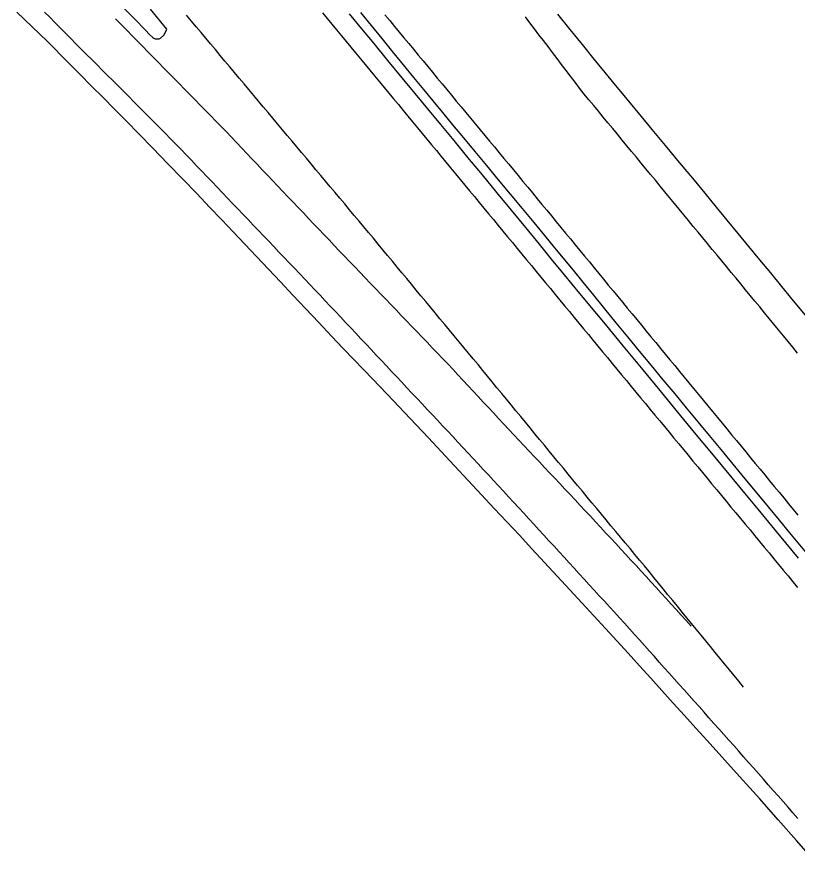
# Model space of a CAD drawing. Extents: x 1948091 to 1975253, y 787267 to 823306.
# Drawn here: x 1954268.7 to 1954530.2, y 815664 to 815947.2 of the extents above; entities that cross this region are included whole.
import ezdxf

# ---------------------------------------------------------------- set-up
doc = ezdxf.new("R2010")
doc.units = 0
doc.layers.add('RD_EX_Pavement_Markings', color=7, linetype='Continuous')
doc.layers.add('RD_EX_Road', color=7, linetype='Continuous')

msp = doc.modelspace()

# ---------------------------------------------------------------- linework, layer by layer
at = {"layer": 'RD_EX_Pavement_Markings'}
for points in [[(1954530.41, 815678.69), (1954528.76, 815680.57), (1954527.11, 815682.45), (1954525.46, 815684.33), (1954523.82, 815686.21), (1954522.16, 815688.08), (1954520.51, 815689.96), (1954518.86, 815691.83), (1954517.21, 815693.71), (1954515.56, 815695.58), (1954513.9, 815697.46), (1954512.25, 815699.33), (1954510.6, 815701.21), (1954508.94, 815703.07), (1954507.27, 815704.94), (1954505.61, 815706.8), (1954503.95, 815708.67), (1954502.28, 815710.53), (1954500.62, 815712.4), (1954498.96, 815714.26), (1954497.29, 815716.13), (1954495.63, 815717.99), (1954493.97, 815719.86), (1954492.3, 815721.72), (1954490.64, 815723.58), (1954488.97, 815725.45), (1954487.31, 815727.31), (1954485.65, 815729.18), (1954483.98, 815731.04), (1954482.32, 815732.91), (1954480.66, 815734.77), (1954478.99, 815736.64), (1954477.33, 815738.5), (1954475.65, 815740.35), (1954473.97, 815742.2), (1954472.29, 815744.05), (1954470.6, 815745.9), (1954468.92, 815747.75), (1954467.24, 815749.59), (1954465.56, 815751.44), (1954463.87, 815753.29), (1954462.19, 815755.14), (1954460.51, 815756.99), (1954458.83, 815758.83), (1954457.14, 815760.68), (1954455.45, 815762.52), (1954453.76, 815764.36), (1954452.07, 815766.2), (1954450.38, 815768.04), (1954448.69, 815769.89), (1954447, 815771.73), (1954445.32, 815773.57), (1954443.63, 815775.41), (1954441.94, 815777.25), (1954440.24, 815779.09), (1954438.55, 815780.93), (1954436.85, 815782.76), (1954435.16, 815784.6), (1954433.46, 815786.44), (1954431.77, 815788.27), (1954430.07, 815790.11), (1954428.37, 815791.94), (1954426.68, 815793.78), (1954424.98, 815795.62), (1954423.28, 815797.45), (1954421.58, 815799.27), (1954419.87, 815801.1), (1954418.17, 815802.93), (1954416.47, 815804.76), (1954414.76, 815806.59), (1954413.06, 815808.42), (1954411.35, 815810.24), (1954409.64, 815812.06), (1954407.93, 815813.89), (1954406.22, 815815.71), (1954404.51, 815817.53), (1954402.79, 815819.35), (1954401.08, 815821.17), (1954399.37, 815822.99), (1954397.66, 815824.81), (1954395.96, 815826.64), (1954394.25, 815828.46), (1954392.54, 815830.29), (1954390.83, 815832.11), (1954389.12, 815833.94), (1954387.42, 815835.76), (1954385.71, 815837.58), (1954383.99, 815839.4), (1954382.28, 815841.22), (1954380.57, 815843.04), (1954378.85, 815844.86), (1954377.14, 815846.68), (1954375.43, 815848.5), (1954373.71, 815850.32), (1954372, 815852.14), (1954370.29, 815853.96), (1954368.58, 815855.78), (1954366.86, 815857.59), (1954365.13, 815859.4), (1954363.41, 815861.21), (1954361.68, 815863.02), (1954359.96, 815864.83), (1954358.23, 815866.63), (1954356.51, 815868.44), (1954354.78, 815870.25), (1954353.06, 815872.06), (1954351.33, 815873.87), (1954349.61, 815875.67), (1954347.88, 815877.48), (1954346.15, 815879.29), (1954344.43, 815881.1), (1954342.7, 815882.9), (1954340.98, 815884.71), (1954339.25, 815886.52), (1954337.53, 815888.33), (1954335.81, 815890.14), (1954334.09, 815891.96), (1954332.36, 815893.77), (1954330.64, 815895.58), (1954328.91, 815897.38), (1954327.17, 815899.18), (1954325.43, 815900.97), (1954323.69, 815902.76), (1954321.95, 815904.55), (1954320.2, 815906.34), (1954318.45, 815908.12), (1954316.7, 815909.9), (1954314.94, 815911.68), (1954313.19, 815913.46), (1954311.43, 815915.24), (1954309.68, 815917.02), (1954307.92, 815918.8), (1954306.17, 815920.58), (1954304.4, 815922.35), (1954302.63, 815924.11), (1954300.85, 815925.87), (1954299.08, 815927.63), (1954297.3, 815929.39), (1954295.53, 815931.15), (1954293.76, 815932.91), (1954291.99, 815934.67), (1954290.23, 815936.45), (1954288.47, 815938.22), (1954286.71, 815939.99), (1954284.95, 815941.77), (1954283.19, 815943.54), (1954281.43, 815945.31), (1954279.66, 815947.09), (1954277.9, 815948.86)], [(1954512.21, 815722.7), (1954510.63, 815724.64), (1954509.05, 815726.57), (1954507.46, 815728.5), (1954505.88, 815730.44), (1954504.3, 815732.37), (1954502.71, 815734.3), (1954501.13, 815736.24), (1954499.55, 815738.17), (1954497.96, 815740.1), (1954496.38, 815742.04), (1954494.8, 815743.97), (1954493.22, 815745.9), (1954491.63, 815747.84), (1954490.05, 815749.77), (1954488.47, 815751.7), (1954486.88, 815753.64), (1954485.3, 815755.57), (1954483.72, 815757.51), (1954482.13, 815759.44), (1954480.55, 815761.37), (1954478.96, 815763.3), (1954477.37, 815765.22), (1954475.77, 815767.15), (1954474.17, 815769.07), (1954472.58, 815770.99), (1954470.98, 815772.91), (1954469.38, 815774.84), (1954467.78, 815776.76), (1954466.19, 815778.68), (1954464.59, 815780.6), (1954462.99, 815782.52), (1954461.4, 815784.45), (1954459.8, 815786.37), (1954458.2, 815788.29), (1954456.61, 815790.21), (1954455.01, 815792.14), (1954453.41, 815794.06), (1954451.82, 815795.98), (1954450.23, 815797.91), (1954448.64, 815799.84), (1954447.05, 815801.77), (1954445.47, 815803.7), (1954443.88, 815805.63), (1954442.29, 815807.56), (1954440.7, 815809.49), (1954439.11, 815811.42), (1954437.53, 815813.35), (1954435.94, 815815.28), (1954434.35, 815817.21), (1954432.76, 815819.14), (1954431.17, 815821.07), (1954429.58, 815823), (1954428, 815824.92), (1954426.41, 815826.85), (1954424.82, 815828.78), (1954423.22, 815830.71), (1954421.63, 815832.63), (1954420.03, 815834.55), (1954418.44, 815836.48), (1954416.85, 815838.4), (1954415.25, 815840.33), (1954413.66, 815842.25), (1954412.06, 815844.18), (1954410.47, 815846.1), (1954408.88, 815848.02), (1954407.28, 815849.95), (1954405.69, 815851.87), (1954404.09, 815853.8), (1954402.5, 815855.72), (1954400.91, 815857.65), (1954399.31, 815859.57), (1954397.72, 815861.5), (1954396.12, 815863.42), (1954394.53, 815865.34), (1954392.93, 815867.27), (1954391.34, 815869.19), (1954389.75, 815871.12), (1954388.15, 815873.04), (1954386.56, 815874.97), (1954384.96, 815876.89), (1954383.35, 815878.8), (1954381.75, 815880.72), (1954380.14, 815882.63), (1954378.54, 815884.55), (1954376.93, 815886.46), (1954375.33, 815888.38), (1954373.72, 815890.29), (1954372.11, 815892.21), (1954370.51, 815894.12), (1954368.9, 815896.04), (1954367.3, 815897.95), (1954365.69, 815899.87), (1954364.09, 815901.78), (1954362.48, 815903.7), (1954360.88, 815905.61), (1954359.27, 815907.53), (1954357.66, 815909.44), (1954356.06, 815911.36), (1954354.45, 815913.27), (1954352.85, 815915.19), (1954351.24, 815917.1), (1954349.64, 815919.02), (1954348.03, 815920.93), (1954346.43, 815922.85), (1954344.82, 815924.76), (1954343.22, 815926.68), (1954341.61, 815928.59), (1954340.01, 815930.51), (1954338.4, 815932.42), (1954336.8, 815934.34), (1954335.2, 815936.26), (1954333.59, 815938.17), (1954331.99, 815940.09), (1954330.38, 815942), (1954328.78, 815943.92), (1954327.17, 815945.84), (1954325.57, 815947.75)], [(1954371.05, 815948.64), (1954372.64, 815946.71), (1954374.24, 815944.79), (1954375.83, 815942.86), (1954377.42, 815940.93), (1954379.01, 815939.01), (1954380.6, 815937.08), (1954382.19, 815935.15), (1954383.78, 815933.23), (1954385.38, 815931.3), (1954386.97, 815929.37), (1954388.56, 815927.45), (1954390.15, 815925.52), (1954391.74, 815923.59), (1954393.33, 815921.67), (1954394.93, 815919.74), (1954396.52, 815917.82), (1954398.11, 815915.89), (1954399.7, 815913.96), (1954401.29, 815912.04), (1954402.89, 815910.11), (1954404.48, 815908.18), (1954406.07, 815906.26), (1954407.66, 815904.33), (1954409.25, 815902.41), (1954410.85, 815900.48), (1954412.44, 815898.55), (1954414.03, 815896.63), (1954415.62, 815894.7), (1954417.21, 815892.78), (1954418.81, 815890.85), (1954420.4, 815888.92), (1954421.99, 815887), (1954423.58, 815885.07), (1954425.17, 815883.14), (1954426.77, 815881.22), (1954428.36, 815879.29), (1954429.95, 815877.37), (1954431.54, 815875.44), (1954433.13, 815873.51), (1954434.73, 815871.59), (1954436.32, 815869.66), (1954437.91, 815867.73), (1954439.5, 815865.81), (1954441.09, 815863.88), (1954442.69, 815861.96), (1954444.28, 815860.03), (1954445.87, 815858.1), (1954447.46, 815856.18), (1954449.05, 815854.25), (1954450.65, 815852.32), (1954452.24, 815850.4), (1954453.83, 815848.47), (1954455.42, 815846.55), (1954457.01, 815844.62), (1954458.61, 815842.69), (1954460.2, 815840.77), (1954461.79, 815838.84), (1954463.38, 815836.92), (1954464.97, 815834.99), (1954466.57, 815833.06), (1954468.16, 815831.14), (1954469.75, 815829.21), (1954471.35, 815827.29), (1954472.94, 815825.36), (1954474.53, 815823.44), (1954476.13, 815821.51), (1954477.72, 815819.59), (1954479.32, 815817.66), (1954480.91, 815815.74), (1954482.5, 815813.82), (1954484.1, 815811.89), (1954485.69, 815809.97), (1954487.28, 815808.04), (1954488.88, 815806.12), (1954490.47, 815804.19), (1954492.07, 815802.27), (1954493.66, 815800.34), (1954495.25, 815798.42), (1954496.85, 815796.49), (1954498.44, 815794.57), (1954500.04, 815792.64), (1954501.63, 815790.72), (1954503.22, 815788.8), (1954504.82, 815786.87), (1954506.41, 815784.95), (1954508, 815783.02), (1954509.6, 815781.1), (1954511.19, 815779.17), (1954512.79, 815777.25), (1954514.38, 815775.32), (1954515.97, 815773.4), (1954517.57, 815771.47), (1954519.16, 815769.55), (1954520.76, 815767.62), (1954522.35, 815765.7), (1954523.94, 815763.78), (1954525.54, 815761.85), (1954527.13, 815759.93), (1954528.73, 815758), (1954530.32, 815756.08)], [(1954392.03, 815947.9), (1954393.63, 815945.98), (1954395.22, 815944.05), (1954396.81, 815942.13), (1954398.41, 815940.2), (1954400, 815938.28), (1954401.6, 815936.36), (1954403.19, 815934.43), (1954404.79, 815932.51), (1954406.38, 815930.58), (1954407.98, 815928.66), (1954409.57, 815926.73), (1954411.16, 815924.81), (1954412.76, 815922.89), (1954414.35, 815920.96), (1954415.95, 815919.04), (1954417.54, 815917.11), (1954419.14, 815915.19), (1954420.73, 815913.26), (1954422.33, 815911.34), (1954423.92, 815909.42), (1954425.51, 815907.49), (1954427.11, 815905.57), (1954428.7, 815903.64), (1954430.3, 815901.72), (1954431.9, 815899.8), (1954433.5, 815897.89), (1954435.1, 815895.97), (1954436.69, 815894.04), (1954438.28, 815892.11), (1954439.87, 815890.18), (1954441.46, 815888.25), (1954443.05, 815886.32), (1954444.64, 815884.39), (1954446.23, 815882.47), (1954447.82, 815880.54), (1954449.4, 815878.61), (1954450.99, 815876.68), (1954452.58, 815874.75), (1954454.17, 815872.82), (1954455.76, 815870.89), (1954457.35, 815868.96), (1954458.94, 815867.04), (1954460.53, 815865.11), (1954462.12, 815863.18), (1954463.71, 815861.25), (1954465.29, 815859.32), (1954466.88, 815857.39), (1954468.47, 815855.46), (1954470.06, 815853.53), (1954471.65, 815851.61), (1954473.24, 815849.68), (1954474.83, 815847.75), (1954476.42, 815845.82), (1954478.01, 815843.89), (1954479.6, 815841.96), (1954481.18, 815840.03), (1954482.77, 815838.11), (1954484.36, 815836.18), (1954485.95, 815834.25), (1954487.54, 815832.32), (1954489.13, 815830.39), (1954490.72, 815828.46), (1954492.31, 815826.53), (1954493.9, 815824.61), (1954495.49, 815822.68), (1954497.08, 815820.75), (1954498.67, 815818.82), (1954500.26, 815816.89), (1954501.85, 815814.97), (1954503.44, 815813.04), (1954505.03, 815811.11), (1954506.62, 815809.18), (1954508.21, 815807.25), (1954509.8, 815805.33), (1954511.39, 815803.4), (1954512.98, 815801.47), (1954514.57, 815799.54), (1954516.16, 815797.61), (1954517.75, 815795.69), (1954519.34, 815793.76), (1954520.93, 815791.83), (1954522.52, 815789.9), (1954524.1, 815787.97), (1954525.69, 815786.05), (1954527.28, 815784.12), (1954528.87, 815782.19), (1954530.46, 815780.26)], [(1954530.34, 815834.61), (1954528.75, 815836.54), (1954527.16, 815838.47), (1954525.57, 815840.4), (1954523.98, 815842.33), (1954522.4, 815844.26), (1954520.81, 815846.19), (1954519.22, 815848.12), (1954517.63, 815850.05), (1954516.04, 815851.97), (1954514.45, 815853.9), (1954512.86, 815855.83), (1954511.27, 815857.76), (1954509.69, 815859.69), (1954508.1, 815861.62), (1954506.51, 815863.55), (1954504.92, 815865.48), (1954503.33, 815867.4), (1954501.74, 815869.33), (1954500.15, 815871.26), (1954498.56, 815873.19), (1954496.97, 815875.12), (1954495.38, 815877.05), (1954493.8, 815878.98), (1954492.21, 815880.91), (1954490.62, 815882.83), (1954489.02, 815884.76), (1954487.43, 815886.69), (1954485.84, 815888.61), (1954484.25, 815890.54), (1954482.66, 815892.47), (1954481.07, 815894.4), (1954479.48, 815896.32), (1954477.89, 815898.25), (1954476.3, 815900.18), (1954474.71, 815902.1), (1954473.12, 815904.03), (1954471.53, 815905.96), (1954469.94, 815907.89), (1954468.35, 815909.81), (1954466.76, 815911.74), (1954465.17, 815913.67), (1954463.58, 815915.6), (1954461.99, 815917.53), (1954460.4, 815919.45), (1954458.81, 815921.38), (1954457.28, 815923.36), (1954455.77, 815925.35), (1954454.25, 815927.34), (1954452.74, 815929.32), (1954451.22, 815931.31), (1954449.71, 815933.3), (1954448.19, 815935.29), (1954446.68, 815937.28), (1954445.17, 815939.27), (1954443.65, 815941.25), (1954442.14, 815943.24), (1954440.63, 815945.23), (1954439.12, 815947.23)], [(1954494.7, 815743.1), (1954493.01, 815744.95), (1954491.33, 815746.79), (1954489.64, 815748.64), (1954487.96, 815750.48), (1954486.28, 815752.33), (1954484.59, 815754.18), (1954482.91, 815756.02), (1954481.22, 815757.87), (1954479.54, 815759.72), (1954477.85, 815761.56), (1954476.17, 815763.41), (1954474.47, 815765.24), (1954472.77, 815767.07), (1954471.07, 815768.9), (1954469.37, 815770.74), (1954467.68, 815772.57), (1954465.98, 815774.41), (1954464.28, 815776.24), (1954462.58, 815778.07), (1954460.88, 815779.91), (1954459.18, 815781.74), (1954457.49, 815783.57), (1954455.77, 815785.39), (1954454.06, 815787.21), (1954452.34, 815789.03), (1954450.63, 815790.84), (1954448.91, 815792.66), (1954447.2, 815794.48), (1954445.48, 815796.3), (1954443.77, 815798.12), (1954442.05, 815799.93), (1954440.34, 815801.75), (1954438.62, 815803.57), (1954436.91, 815805.39), (1954435.2, 815807.21), (1954433.5, 815809.04), (1954431.79, 815810.87), (1954430.09, 815812.7), (1954428.39, 815814.53), (1954426.68, 815816.36), (1954424.98, 815818.19), (1954423.28, 815820.01), (1954421.57, 815821.84), (1954419.87, 815823.67), (1954418.17, 815825.5), (1954416.46, 815827.33), (1954414.76, 815829.16), (1954413.05, 815830.98), (1954411.32, 815832.79), (1954409.6, 815834.59), (1954407.87, 815836.4), (1954406.14, 815838.2), (1954404.41, 815840.01), (1954402.68, 815841.81), (1954400.95, 815843.62), (1954399.22, 815845.42), (1954397.5, 815847.22), (1954395.77, 815849.03), (1954394.04, 815850.83), (1954392.31, 815852.64), (1954390.58, 815854.44), (1954388.85, 815856.24), (1954387.12, 815858.05), (1954385.39, 815859.85), (1954383.66, 815861.66), (1954381.93, 815863.46), (1954380.2, 815865.26), (1954378.47, 815867.07), (1954376.74, 815868.87), (1954375.02, 815870.68), (1954373.29, 815872.49), (1954371.57, 815874.3), (1954369.85, 815876.11), (1954368.13, 815877.92), (1954366.4, 815879.73), (1954364.68, 815881.54), (1954362.96, 815883.35), (1954361.23, 815885.16), (1954359.51, 815886.97), (1954357.79, 815888.78), (1954356.06, 815890.59), (1954354.34, 815892.41), (1954352.62, 815894.22), (1954350.91, 815896.03), (1954349.19, 815897.85), (1954347.47, 815899.66), (1954345.75, 815901.48), (1954344.03, 815903.29), (1954342.31, 815905.1), (1954340.59, 815906.92), (1954338.87, 815908.73), (1954337.12, 815910.52), (1954335.37, 815912.3), (1954333.62, 815914.08), (1954331.87, 815915.87), (1954330.12, 815917.65), (1954328.37, 815919.44), (1954326.62, 815921.22), (1954324.87, 815923), (1954323.12, 815924.79), (1954321.37, 815926.57), (1954319.61, 815928.35), (1954317.86, 815930.14), (1954316.11, 815931.92), (1954314.36, 815933.71), (1954312.61, 815935.49), (1954310.86, 815937.27), (1954309.11, 815939.06), (1954307.36, 815940.84), (1954305.61, 815942.62), (1954303.86, 815944.41), (1954302.11, 815946.19), (1954301.69, 815946.62)]]:
    msp.add_lwpolyline(points, dxfattribs=at)
at = {"layer": 'RD_EX_Road'}
for points in [[(1954303.4, 815951.27), (1954308.38, 815946.26), (1954311.7, 815942.86), (1954313.27, 815941.26), (1954314.26, 815940.35), (1954314.55, 815940.15), (1954314.81, 815940), (1954315.06, 815939.89), (1954315.28, 815939.84), (1954315.48, 815939.83), (1954315.69, 815939.82), (1954315.9, 815939.84), (1954316.1, 815939.87), (1954316.32, 815939.93), (1954316.83, 815940.11), (1954317.89, 815941.07), (1954318.53, 815942.08), (1954318.94, 815943.14), (1954313.41, 815949.86)], [(1954536.33, 815664.05), (1954529.96, 815671.32), (1954523.86, 815678.22), (1954517.63, 815685.2), (1954514.31, 815688.89), (1954510.85, 815692.72), (1954505.94, 815698.15), (1954499.98, 815704.74), (1954496.23, 815708.91), (1954492.44, 815713.11), (1954488.65, 815717.3), (1954484.88, 815721.49), (1954481.11, 815725.67), (1954477.34, 815729.84), (1954473.55, 815734.01), (1954469.74, 815738.18), (1954465.92, 815742.34), (1954462.04, 815746.55), (1954458.05, 815750.88), (1954453.95, 815755.32), (1954449.75, 815759.87), (1954445.5, 815764.46), (1954441.27, 815769.01), (1954437.07, 815773.53), (1954432.89, 815778), (1954428.67, 815782.51), (1954424.35, 815787.15), (1954419.92, 815791.91), (1954415.39, 815796.8), (1954410.9, 815801.63), (1954406.6, 815806.22), (1954402.5, 815810.59), (1954398.58, 815814.72), (1954394.85, 815818.63), (1954387.99, 815825.8), (1954381.65, 815832.43), (1954378.08, 815836.18), (1954374.14, 815840.31), (1954369.84, 815844.84), (1954365.42, 815849.5), (1954361.14, 815854.04), (1954356.99, 815858.44), (1954352.97, 815862.72), (1954349.03, 815866.91), (1954345.11, 815871.06), (1954341.2, 815875.18), (1954337.32, 815879.25), (1954333.28, 815883.47), (1954328.93, 815888.01), (1954324.25, 815892.87), (1954319.26, 815898.05), (1954314.28, 815903.2), (1954309.63, 815907.97), (1954305.33, 815912.35), (1954301.36, 815916.35), (1954297.55, 815920.19), (1954293.7, 815924.07), (1954289.81, 815927.99), (1954285.88, 815931.97), (1954278.88, 815938.98), (1954273.68, 815944.04), (1954268.68, 815948.83)], [(1954380.08, 815948.23), (1954384.18, 815943.26), (1954388.25, 815938.31), (1954392.89, 815932.64), (1954397.64, 815926.86), (1954402.03, 815921.56), (1954406.27, 815916.43), (1954410.6, 815911.19), (1954415.06, 815905.79), (1954419.74, 815900.14), (1954424.56, 815894.31), (1954429.46, 815888.37), (1954434.34, 815882.43), (1954439.13, 815876.62), (1954443.66, 815871.11), (1954447.78, 815866.08), (1954452.11, 815860.81), (1954457.26, 815854.57), (1954462.92, 815847.73), (1954465.82, 815844.23), (1954471.78, 815837.03), (1954477.92, 815829.6), (1954484.16, 815822.02), (1954490.09, 815814.82), (1954495.71, 815808.01), (1954501.47, 815801.03), (1954507.32, 815793.97), (1954512.5, 815787.71), (1954517, 815782.26), (1954521.57, 815776.72), (1954526.23, 815771.05), (1954530.49, 815765.87)], [(1954383.83, 815948.7), (1954387.39, 815944.38), (1954390.98, 815939.99), (1954394.61, 815935.54), (1954398.18, 815931.16), (1954401.62, 815926.95), (1954404.93, 815922.93), (1954408.09, 815919.09), (1954411.3, 815915.22), (1954414.7, 815911.11), (1954418.31, 815906.75), (1954422.12, 815902.16), (1954426.05, 815897.43), (1954430.01, 815892.67), (1954433.99, 815887.87), (1954437.99, 815883.05), (1954441.88, 815878.36), (1954445.51, 815873.97), (1954448.88, 815869.89), (1954455.08, 815862.36), (1954458.37, 815858.34), (1954461.88, 815854.04), (1954465.6, 815849.47), (1954469.44, 815844.76), (1954473.33, 815840.01), (1954477.26, 815835.23), (1954481.24, 815830.43), (1954485.21, 815825.64), (1954489.14, 815820.9), (1954493.02, 815816.22), (1954496.85, 815811.6), (1954500.69, 815806.95), (1954504.6, 815802.23), (1954508.58, 815797.41), (1954512.63, 815792.51), (1954516.63, 815787.67), (1954520.46, 815783.04), (1954524.12, 815778.62), (1954527.6, 815774.42), (1954533.22, 815767.61)], [(1954449.81, 815948.14), (1954454.01, 815943.01), (1954458.11, 815938), (1954462.09, 815933.11), (1954465.72, 815928.65), (1954468.77, 815924.91), (1954473.07, 815919.64), (1954477.85, 815913.86), (1954481.48, 815909.5), (1954485.94, 815904.15), (1954490.66, 815898.48), (1954495.08, 815893.15), (1954499.19, 815888.17), (1954503, 815883.53), (1954506.65, 815879.08), (1954510.29, 815874.65), (1954513.92, 815870.25), (1954517.54, 815865.88), (1954521.2, 815861.45), (1954524.98, 815856.87), (1954528.88, 815852.15), (1954532.9, 815847.29)]]:
    msp.add_lwpolyline(points, dxfattribs=at)

doc.saveas('drawing.dxf')
